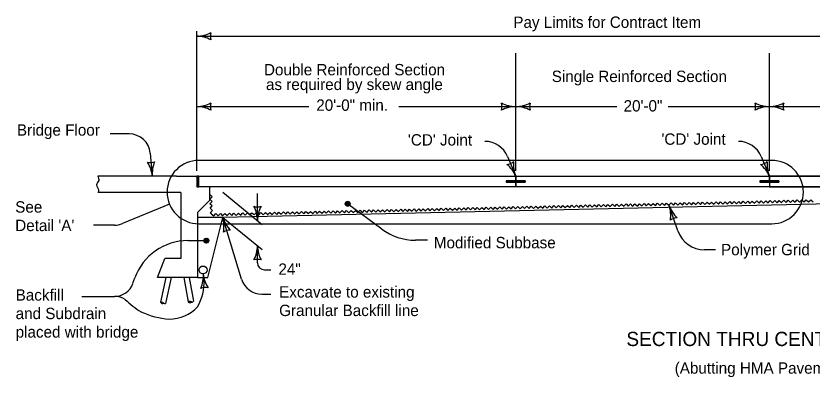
# Model space of a CAD drawing. Extents: x 5546 to 81668, y 3174 to 15999.
# Drawn here: x 13943 to 15062, y 6998 to 7506 of the extents above; entities that cross this region are included whole.
import ezdxf

# ---------------------------------------------------------------- set-up
doc = ezdxf.new("R2010")
doc.units = 0
for name, color, linetype in [('PS_BOLT', 7, 'Continuous'), ('PS_CONST', 7, 'Continuous'), ('PS_DAWA', 7, 'Continuous'), ('PS_DIM', 7, 'Continuous'), ('PS_SHAPE', 7, 'Continuous')]:
    doc.layers.add(name, color=color, linetype=linetype)

msp = doc.modelspace()

# ---------------------------------------------------------------- linework, layer by layer
at = {"layer": 'PS_BOLT'}
for p, q in [((14200, 7265.6), (14200, 7280.4)), ((14200, 7280.4), (14645.5, 7280.4)), ((14200, 7265.6), (14200, 7280.4)), ((14632.1, 7273.9), (14632.1, 7272)), ((14645.5, 7273.9), (14632.1, 7273.9)), ((14632.1, 7273.9), (14632.1, 7272)), ((14658.8, 7273.9), (14632.1, 7273.9)), ((14632.1, 7273.9), (14645.5, 7273.9)), ((14645.5, 7280.4), (14645.5, 7273.9)), ((14645.5, 7273.9), (14645.5, 7280.4)), ((14645.5, 7273.9), (14645.5, 7280.4)), ((14645.5, 7280.4), (15001.9, 7280.4)), ((14658.8, 7273.9), (14645.5, 7273.9)), ((14658.8, 7273.9), (14645.5, 7273.9)), ((14658.8, 7272), (14658.8, 7273.9)), ((14658.8, 7272), (14658.8, 7273.9)), ((15001.9, 7273.9), (14988.5, 7273.9)), ((14988.5, 7273.9), (14988.5, 7272)), ((14988.5, 7273.9), (14988.5, 7272)), ((15001.9, 7280.4), (15001.9, 7273.9)), ((15001.9, 7273.9), (15001.9, 7280.4)), ((15015.2, 7273.9), (15001.9, 7273.9)), ((14215.2, 7265.6), (14200, 7265.6)), ((14237.1, 7265.5), (14215.2, 7265.6)), ((14645.5, 7265.5), (14237.1, 7265.5)), ((14632.1, 7272), (14645.4, 7272)), ((14645.4, 7272), (14645.5, 7265.5)), ((14645.5, 7265.5), (14645.4, 7272)), ((14645.5, 7265.5), (14645.5, 7272)), ((14645.5, 7272), (14658.8, 7272)), ((15001.9, 7265.5), (14645.5, 7265.5)), ((14988.5, 7272), (15001.9, 7272)), ((15001.9, 7272), (15001.9, 7265.5))]:
    msp.add_line(p, q, dxfattribs=at)
at = {"layer": 'PS_CONST'}
for p, q in [((14197, 7287.8), (14197, 7484.8)), ((14197, 7477.4), (15358.3, 7477.4)), ((14645.5, 7287.8), (14645.5, 7453.4)), ((15001.9, 7287.8), (15001.9, 7453.4)), ((14197, 7378.4), (14354.7, 7378.4)), ((14481.1, 7378.4), (14645.5, 7378.4)), ((14645.5, 7378.4), (14787.7, 7378.4)), ((14102.2, 7340), (14075.6, 7340)), ((14131.8, 7312.9), (14134.6, 7280.4)), ((14633.9, 7308.1), (14645.5, 7280.4)), ((14990.3, 7308.1), (15001.9, 7280.4)), ((15005.1, 7302.7), (14200, 7302.7)), ((14158.8, 7241.1), (14092.6, 7213.7)), ((14457.2, 7206), (14409.2, 7241.6)), ((14873.4, 7203.4), (14860.9, 7239.4)), ((14260.1, 7135.6), (14233.6, 7222.5)), ((14081.3, 7211.5), (14052.1, 7211.5)), ((14200, 7213.6), (15005.1, 7213.6)), ((14184.8, 7189.8), (14210.5, 7189.8)), ((14521.3, 7190.4), (14504.4, 7190.4)), ((14926.1, 7176.8), (14910.8, 7176.8)), ((14107.5, 7129.7), (14110.2, 7137.3)), ((14035.7, 7111.3), (14081.4, 7111.3)), ((14288.5, 7114.5), (14301, 7114.5))]:
    msp.add_line(p, q, dxfattribs=at)
for points in [[(14409.5, 7244.8), (14408.3, 7244.3), (14406.5, 7243.7), (14406.2, 7241.9), (14406.4, 7240.3), (14407.6, 7238.8), (14409.3, 7238.9), (14411.1, 7239.2), (14412, 7240.6), (14412.2, 7242.2), (14411.1, 7244.2), (14409.8, 7244.3), (14407.9, 7243.9), (14406.4, 7242.7), (14406.5, 7241), (14407.7, 7239.6), (14409.3, 7239.4), (14411.1, 7239.8), (14411.4, 7240.8), (14411.8, 7242), (14410.9, 7243.6), (14409.6, 7243.5), (14408.1, 7243.3), (14407, 7242.4), (14407.5, 7240.9), (14408.7, 7240), (14410.2, 7240), (14410.6, 7240.8), (14411.1, 7241.7), (14410.3, 7242.9), (14409.2, 7243.2), (14408.2, 7242.7), (14408.1, 7241.5), (14408.6, 7240.7), (14409.7, 7240.5), (14410.2, 7240.9), (14410.5, 7241.5), (14409.9, 7242.4), (14409.2, 7242.6), (14408.5, 7242.2), (14408.6, 7241.5), (14409.1, 7241.2), (14409.8, 7241.2), (14409.8, 7241.7), (14409.2, 7242)], [(14210.3, 7186.6), (14211.4, 7187.1), (14213.3, 7187.7), (14213.6, 7189.5), (14213.4, 7191.1), (14212.2, 7192.6), (14210.5, 7192.5), (14208.6, 7192.2), (14207.8, 7190.8), (14207.6, 7189.2), (14208.7, 7187.2), (14210, 7187.1), (14211.8, 7187.5), (14213.3, 7188.7), (14213.3, 7190.4), (14212.1, 7191.8), (14210.5, 7192), (14208.7, 7191.6), (14208.4, 7190.6), (14208, 7189.3), (14208.9, 7187.8), (14210.2, 7187.9), (14211.7, 7188.1), (14212.8, 7189), (14212.3, 7190.5), (14211.1, 7191.4), (14209.6, 7191.4), (14209.2, 7190.6), (14208.7, 7189.7), (14209.5, 7188.5), (14210.6, 7188.2), (14211.6, 7188.7), (14211.7, 7189.9), (14211.1, 7190.7), (14210.1, 7190.9), (14209.6, 7190.5), (14209.3, 7189.9), (14209.9, 7189), (14210.6, 7188.8), (14211.3, 7189.2), (14211.2, 7189.8), (14210.6, 7190.2), (14209.9, 7190.2), (14209.9, 7189.7), (14210.6, 7189.4)]]:
    msp.add_lwpolyline(points, dxfattribs=at)
for centre in [(14409.2, 7241.6), (14210.5, 7189.8)]:
    msp.add_circle(centre, 3.47, dxfattribs=at)
for centre, radius, start, end in [((14197, 7520.2), 42.7, 270, 298.0725), ((14197, 7434.7), 42.7, 61.9275, 90), ((14232.8, 7477.4), 16.5, 162.2666, 197.7334), ((14197, 7421.2), 42.7, 270, 298.0725), ((14197, 7335.7), 42.7, 61.9275, 90), ((14232.8, 7378.4), 16.5, 162.2666, 197.7334), ((14609.6, 7378.4), 16.5, 342.2666, 17.7333), ((14645.5, 7421.2), 42.7, 241.9275, 270), ((14645.5, 7335.7), 42.7, 90, 118.0725), ((14645.5, 7421.2), 42.7, 270, 298.0725), ((14645.5, 7335.7), 42.7, 61.9275, 90), ((14681.3, 7378.4), 16.5, 162.2666, 197.7334), ((14102.2, 7310.3), 29.7, 4.9696, 90), ((14601.9, 7294.8), 34.7, 22.5907, 90), ((14958.3, 7294.8), 34.7, 22.5907, 90), ((14131.5, 7316.1), 16.5, 257.2356, 292.7023), ((14092, 7276.7), 42.7, 4.969, 33.0415), ((14177.2, 7284.1), 42.7, 156.8965, 184.969), ((14200, 7258.1), 44.6, 90, 269.9998), ((14631.7, 7313.5), 16.5, 274.8595, 310.3262), ((14606, 7264), 42.7, 22.5928, 50.6653), ((14684.9, 7296.8), 42.7, 174.5203, 202.5928), ((14988.1, 7313.5), 16.5, 274.8572, 310.3239), ((14962.4, 7264), 42.7, 22.5905, 50.663), ((15041.3, 7296.8), 42.7, 174.5181, 202.5905), ((15005.1, 7258.1), 44.6, 270.0002, 90), ((14901.3, 7253.4), 42.7, 199.1779, 227.2504), ((14820.5, 7225.3), 42.7, 351.1054, 19.1779), ((14274.5, 7234.9), 42.7, 196.9537, 225.0262), ((14192.7, 7210), 42.7, 348.8812, 16.9537), ((14872.7, 7205.5), 16.5, 91.4446, 126.9113), ((14081.3, 7241.2), 29.7, 270, 292.4496), ((14504.4, 7269.6), 79.2, 233.4243, 270), ((14244, 7188.2), 16.5, 89.2203, 124.687), ((14910.8, 7216.4), 39.6, 199.1769, 270), ((14184.8, 7110.6), 79.2, 90, 160.3012), ((14163.9, 7139.1), 42.5, 337.1139, 5.1864), ((14248.5, 7146.7), 42.5, 185.1864, 213.2589), ((14081.4, 7139), 27.7, 270, 340.3019), ((14136.2, 7131.7), 71.3, 330.5092, 2.0511), ((14288.5, 7144.2), 29.7, 196.9535, 270), ((14209.4, 7107.4), 16.4, 77.453, 112.9197), ((14081.4, 7083.6), 27.7, 56.8248, 90), ((14207.9, 7226.7), 163.6, 227.1442, 236.9942), ((14158.2, 7134.3), 55, 270.3325, 316.7198), ((14167.7, 7197.4), 118.5, 245.5915, 265.546)]:
    msp.add_arc(centre, radius, start, end, dxfattribs=at)
at = {"layer": 'PS_DAWA'}
for p, q in [((14859.5, 7378.4), (15001.9, 7378.4)), ((15001.9, 7378.4), (15143.7, 7378.4)), ((14233.6, 7257.8), (14288.9, 7212.7)), ((14282.4, 7218), (14282.4, 7256.2)), ((14233.6, 7222.5), (14288.9, 7177.5)), ((14282.4, 7158.7), (14282.4, 7182.7)), ((14292.4, 7148.7), (14301, 7148.7))]:
    msp.add_line(p, q, dxfattribs=at)
for centre, radius, start, end in [((14966, 7378.4), 16.5, 342.2666, 17.7333), ((15001.9, 7421.2), 42.7, 241.9275, 270), ((15001.9, 7335.7), 42.7, 90, 118.0725), ((15001.9, 7421.2), 42.7, 270, 298.0725), ((15001.9, 7335.7), 42.7, 61.9275, 90), ((15037.7, 7378.4), 16.5, 162.2666, 197.7334), ((14282.4, 7253.8), 16.5, 252.2666, 287.7333), ((14239.7, 7218), 42.7, 360, 28.0725), ((14325.2, 7218), 42.7, 151.9275, 180), ((14239.7, 7182.7), 42.7, 331.9275, 360), ((14325.2, 7182.7), 42.7, 180, 208.0725), ((14282.4, 7146.9), 16.5, 72.2666, 107.7334)]:
    msp.add_arc(centre, radius, start, end, dxfattribs=at)
at = {"layer": 'PS_DIM'}
for p, q in [((14632.1, 7273.9), (14658.8, 7273.9)), ((14645.5, 7265.5), (14645.5, 7280.4)), ((14658.8, 7273.9), (14658.8, 7272)), ((14988.5, 7273.9), (15015.2, 7273.9)), ((15358.3, 7280.4), (15001.9, 7280.4)), ((15001.9, 7280.4), (15001.9, 7273.9)), ((15001.9, 7273.9), (15015.2, 7273.9)), ((15015.2, 7273.9), (15015.2, 7272)), ((15015.2, 7273.9), (15015.2, 7272)), ((14632.1, 7272), (14658.8, 7272)), ((14988.5, 7272), (15015.2, 7272)), ((15015.2, 7272), (15001.9, 7272)), ((15001.9, 7272), (15001.9, 7265.5)), ((15001.9, 7272), (15001.9, 7265.5)), ((15001.9, 7265.5), (15358.3, 7265.5))]:
    msp.add_line(p, q, dxfattribs=at)
msp.add_circle((14206, 7148.5), 5.57, dxfattribs=at)
msp.add_arc((14292.4, 7158.7), 10, 180, 270, dxfattribs=at)
at = {"layer": 'PS_SHAPE'}
for p, q in [((14168.8, 7280.4), (14058.2, 7280.4)), ((14168.8, 7280.4), (14197, 7280.4)), ((14197, 7280.4), (14197, 7265.6)), ((14200, 7280.4), (14197, 7280.4)), ((14197, 7277), (14200, 7280)), ((14197, 7279.1), (14197.9, 7280)), ((14200, 7280), (14197, 7280)), ((14197, 7274.9), (14200, 7277.9)), ((14197, 7272.8), (14200, 7275.8)), ((14197, 7270.7), (14200, 7273.7)), ((14200, 7280.4), (15358.3, 7280.4)), ((14645.5, 7265.5), (14645.5, 7280.4)), ((14197, 7268.6), (14200, 7271.6)), ((14197, 7266.5), (14200, 7269.5)), ((14197, 7265.6), (14200, 7265.6)), ((14198.2, 7265.6), (14200, 7267.4)), ((15358.3, 7265.5), (14200, 7265.5)), ((14214.8, 7265.6), (14214.8, 7246.2)), ((14174.7, 7257.5), (14058.2, 7257.5)), ((14174.7, 7257.5), (14174.7, 7164.6)), ((14214.8, 7246.2), (14198, 7229.4)), ((15358.3, 7247.9), (14233.6, 7222.5)), ((14198, 7229.4), (14198, 7137.8)), ((14233.6, 7222.5), (14198, 7222.5)), ((14212.9, 7137.8), (14233.6, 7222.5)), ((14142, 7137.8), (14152.3, 7164.6)), ((14174.7, 7164.6), (14152.3, 7164.6)), ((14198, 7137.8), (14142, 7137.8)), ((14153.5, 7137.8), (14146, 7103)), ((14161.1, 7137.8), (14153.2, 7101.4)), ((14178.8, 7137.8), (14185.1, 7103.5)), ((14186.3, 7137.8), (14192.4, 7104.8)), ((14198, 7137.8), (14212.9, 7137.8))]:
    msp.add_line(p, q, dxfattribs=at)
for points in [[(14217.8, 7227.4), (14216, 7229.1), (14219.1, 7232.3), (14215.9, 7235.4), (14219, 7238.6), (14215.7, 7241.7), (14218.8, 7245), (14215.6, 7248.1), (14218.7, 7251.3), (14215.4, 7254.4), (14215.6, 7254.6)], [(14656.3, 7236.4), (14657.9, 7234.8), (14661, 7238.1), (14664.3, 7235), (14667.3, 7238.2), (14670.6, 7235.1), (14673.7, 7238.4), (14676.9, 7235.3), (14680, 7238.5), (14683.3, 7235.4), (14686.3, 7238.7), (14689.6, 7235.6), (14692.7, 7238.8), (14695.9, 7235.7), (14699, 7239), (14702.3, 7235.9), (14705.4, 7239.1), (14708.6, 7236), (14711.7, 7239.3), (14714.9, 7236.2), (14718, 7239.4), (14721.3, 7236.3), (14724.4, 7239.6), (14727.6, 7236.5), (14730.7, 7239.7), (14732.3, 7238.2)], [(14732.3, 7238.2), (14733.9, 7236.6), (14737, 7239.9), (14740.3, 7236.8), (14743.4, 7240), (14746.6, 7236.9), (14749.7, 7240.2), (14752.9, 7237.1), (14756, 7240.3), (14759.3, 7237.2), (14762.4, 7240.5), (14765.6, 7237.4), (14768.7, 7240.6), (14771.9, 7237.5), (14775, 7240.8), (14778.3, 7237.7), (14781.4, 7240.9), (14784.6, 7237.8), (14787.7, 7241.1), (14790.9, 7238), (14794, 7241.2), (14797.3, 7238.1), (14800.4, 7241.4), (14803.6, 7238.3), (14806.7, 7241.5), (14808.3, 7240)], [(14808.3, 7239.9), (14809.9, 7238.4), (14813, 7241.6), (14816.3, 7238.5), (14819.4, 7241.8), (14822.6, 7238.7), (14825.7, 7241.9), (14828.9, 7238.8), (14832, 7242.1), (14835.3, 7239), (14838.4, 7242.2), (14841.6, 7239.1), (14844.7, 7242.4), (14847.9, 7239.3), (14851, 7242.5), (14854.3, 7239.4), (14857.4, 7242.7), (14860.6, 7239.6), (14863.7, 7242.8), (14866.9, 7239.7), (14870, 7243), (14873.3, 7239.9), (14876.4, 7243.1), (14879.6, 7240), (14882.7, 7243.3), (14884.3, 7241.7)], [(14884.3, 7241.7), (14886, 7240.2), (14889, 7243.4), (14892.3, 7240.3), (14895.4, 7243.6), (14898.6, 7240.5), (14901.7, 7243.7), (14905, 7240.6), (14908, 7243.9), (14911.3, 7240.8), (14914.4, 7244), (14917.6, 7240.9), (14920.7, 7244.1), (14924, 7241.1), (14927.1, 7244.3), (14930.3, 7241.2), (14933.4, 7244.4), (14936.6, 7241.3), (14939.7, 7244.6), (14943, 7241.5), (14946.1, 7244.7), (14949.3, 7241.6), (14952.4, 7244.9), (14955.6, 7241.8), (14958.7, 7245), (14960.3, 7243.5)], [(14960.3, 7243.5), (14962, 7241.9), (14965.1, 7245.2), (14968.3, 7242.1), (14971.4, 7245.3), (14974.6, 7242.2), (14977.7, 7245.5), (14981, 7242.4), (14984.1, 7245.6), (14987.3, 7242.5), (14990.4, 7245.8), (14993.6, 7242.7), (14996.7, 7245.9), (15000, 7242.8), (15003.1, 7246.1), (15006.3, 7243), (15009.4, 7246.2), (15012.6, 7243.1), (15015.7, 7246.4), (15019, 7243.3), (15022.1, 7246.5), (15025.3, 7243.4), (15028.4, 7246.7), (15031.6, 7243.6), (15034.7, 7246.8), (15036.4, 7245.3)], [(15036.4, 7245.3), (15038, 7243.7), (15041.1, 7247), (15044.3, 7243.9), (15047.4, 7247.1), (15050.6, 7244), (15053.7, 7247.3), (15057, 7244.2), (15060.1, 7247.4), (15063.3, 7244.3)], [(14217.5, 7227.5), (14217.6, 7227.6), (14220.9, 7224.5), (14224, 7227.8), (14227.2, 7224.7), (14230.3, 7227.9), (14233.5, 7224.8), (14236.6, 7228.1), (14239.9, 7225), (14243, 7228.2), (14246.2, 7225.1), (14249.3, 7228.4), (14252.5, 7225.3), (14255.6, 7228.5), (14258.9, 7225.4), (14262, 7228.7), (14265.2, 7225.6), (14268.3, 7228.8), (14271.5, 7225.7), (14274.6, 7228.9), (14276.2, 7227.4)], [(14276.2, 7227.5), (14277.9, 7225.9), (14281, 7229.2), (14284.2, 7226.1), (14287.3, 7229.3), (14290.5, 7226.2), (14293.6, 7229.5), (14296.9, 7226.4), (14300, 7229.6), (14303.2, 7226.5), (14306.3, 7229.8), (14309.5, 7226.7), (14312.6, 7229.9), (14315.9, 7226.8), (14319, 7230.1), (14322.2, 7227), (14325.3, 7230.2), (14328.5, 7227.1), (14331.6, 7230.4), (14334.9, 7227.3), (14338, 7230.5), (14341.2, 7227.4), (14344.3, 7230.6), (14347.5, 7227.6), (14350.6, 7230.8), (14352.3, 7229.2)], [(14352.3, 7229.3), (14353.9, 7227.7), (14357, 7231), (14360.2, 7227.9), (14363.3, 7231.1), (14366.5, 7228), (14369.6, 7231.3), (14372.9, 7228.2), (14376, 7231.4), (14379.2, 7228.3), (14382.3, 7231.5), (14385.5, 7228.5), (14388.6, 7231.7), (14391.9, 7228.6), (14395, 7231.8), (14398.2, 7228.7), (14401.3, 7232), (14404.6, 7228.9), (14407.6, 7232.1), (14410.9, 7229), (14414, 7232.3), (14417.2, 7229.2), (14420.3, 7232.4), (14423.6, 7229.3), (14426.6, 7232.6), (14428.3, 7231)], [(14428.3, 7231), (14429.9, 7229.5), (14433, 7232.7), (14436.2, 7229.6), (14439.3, 7232.9), (14442.6, 7229.8), (14445.7, 7233), (14448.9, 7229.9), (14452, 7233.2), (14455.2, 7230.1), (14458.3, 7233.3), (14461.6, 7230.2), (14464.7, 7233.5), (14467.9, 7230.4), (14471, 7233.6), (14474.2, 7230.5), (14477.3, 7233.8), (14480.6, 7230.7), (14483.7, 7233.9), (14486.9, 7230.8), (14490, 7234.1), (14493.2, 7231), (14496.3, 7234.2), (14499.6, 7231.1), (14502.7, 7234.4), (14504.3, 7232.8)], [(14504.3, 7232.8), (14505.9, 7231.3), (14509, 7234.5), (14512.2, 7231.4), (14515.3, 7234.7), (14518.6, 7231.6), (14521.7, 7234.8), (14524.9, 7231.7), (14528, 7235), (14531.2, 7231.9), (14534.3, 7235.1), (14537.6, 7232), (14540.7, 7235.3), (14543.9, 7232.2), (14547, 7235.4), (14550.2, 7232.3), (14553.3, 7235.6), (14556.6, 7232.5), (14559.7, 7235.7), (14562.9, 7232.6), (14566, 7235.9), (14569.2, 7232.8), (14572.3, 7236), (14575.6, 7232.9), (14578.7, 7236.2), (14580.3, 7234.6)], [(14580.3, 7234.6), (14581.9, 7233), (14585, 7236.3), (14588.2, 7233.2), (14591.3, 7236.4), (14594.6, 7233.3), (14597.7, 7236.6), (14600.9, 7233.5), (14604, 7236.7), (14607.2, 7233.6), (14610.3, 7236.9), (14613.6, 7233.8), (14616.7, 7237), (14619.9, 7233.9), (14623, 7237.2), (14626.3, 7234.1), (14629.3, 7237.3), (14632.6, 7234.2), (14635.7, 7237.5), (14638.9, 7234.4), (14642, 7237.6), (14645.3, 7234.5), (14648.3, 7237.8), (14651.6, 7234.7), (14654.7, 7237.9), (14656.3, 7236.4)]]:
    msp.add_lwpolyline(points, dxfattribs=at)
for points in [[(14058.2, 7280.4), (14059.3, 7274.4), (14056.3, 7268.4), (14059.1, 7260.8), (14058.7, 7257.5)], [(14146, 7103), (14149.1, 7103.3), (14150.8, 7101.6), (14153.2, 7101.4)], [(14146, 7103), (14148.1, 7101.5), (14150.5, 7101.7)], [(14185.1, 7103.5), (14187.8, 7104.6), (14190.6, 7103.4), (14192.4, 7104.8)], [(14185.1, 7103.5), (14187.8, 7102.6), (14189.8, 7103.4)]]:
    msp.add_spline(points, degree=3, dxfattribs=at)

# ---------------------------------------------------------------- texts
at = {"layer": 'PS_BOLT'}
msp.add_text('SECTION THRU CENTERLINE', height=20, dxfattribs=at).set_placement((14800.9, 7041.4))
at = {"layer": 'PS_CONST'}
for s, p in [('Pay Limits for Contract Item', (14642, 7489.2)), ('Double Reinforced Section', (14291.6, 7422.4)), ('Single Reinforced Section', (14696, 7413)), ('as required by skew angle', (14294.4, 7401.7)), ('20\'-0" min.', (14365.1, 7372.5)), ('Bridge Floor', (13944.4, 7337.5)), ("'CD' Joint", (14493.9, 7323.6)), ("'CD' Joint", (14850.2, 7324.7)), ('See', (13942, 7229.2)), ("Detail 'A'", (13942, 7203.2)), ('Modified Subbase', (14530.3, 7179)), ('Polymer Grid', (14933.9, 7169.2)), ('Backfill', (13942.6, 7105.3)), ('Excavate to existing', (14312.9, 7109.6)), ('and Subdrain', (13942.6, 7079.3)), ('Granular Backfill line', (14312.9, 7083.6)), ('placed with bridge', (13942.6, 7053.3))]:
    msp.add_text(s, height=16, dxfattribs=at).set_placement(p)
at = {"layer": 'PS_DAWA'}
for s, p in [('20\'-0"', (14797, 7371.5)), ('24"', (14311.9, 7141.7))]:
    msp.add_text(s, height=16, dxfattribs=at).set_placement(p)
at = {"layer": 'PS_SHAPE'}
msp.add_text('(Abutting HMA Pavement)', height=16, dxfattribs=at).set_placement((14868.8, 7002.5))

doc.saveas('drawing.dxf')
